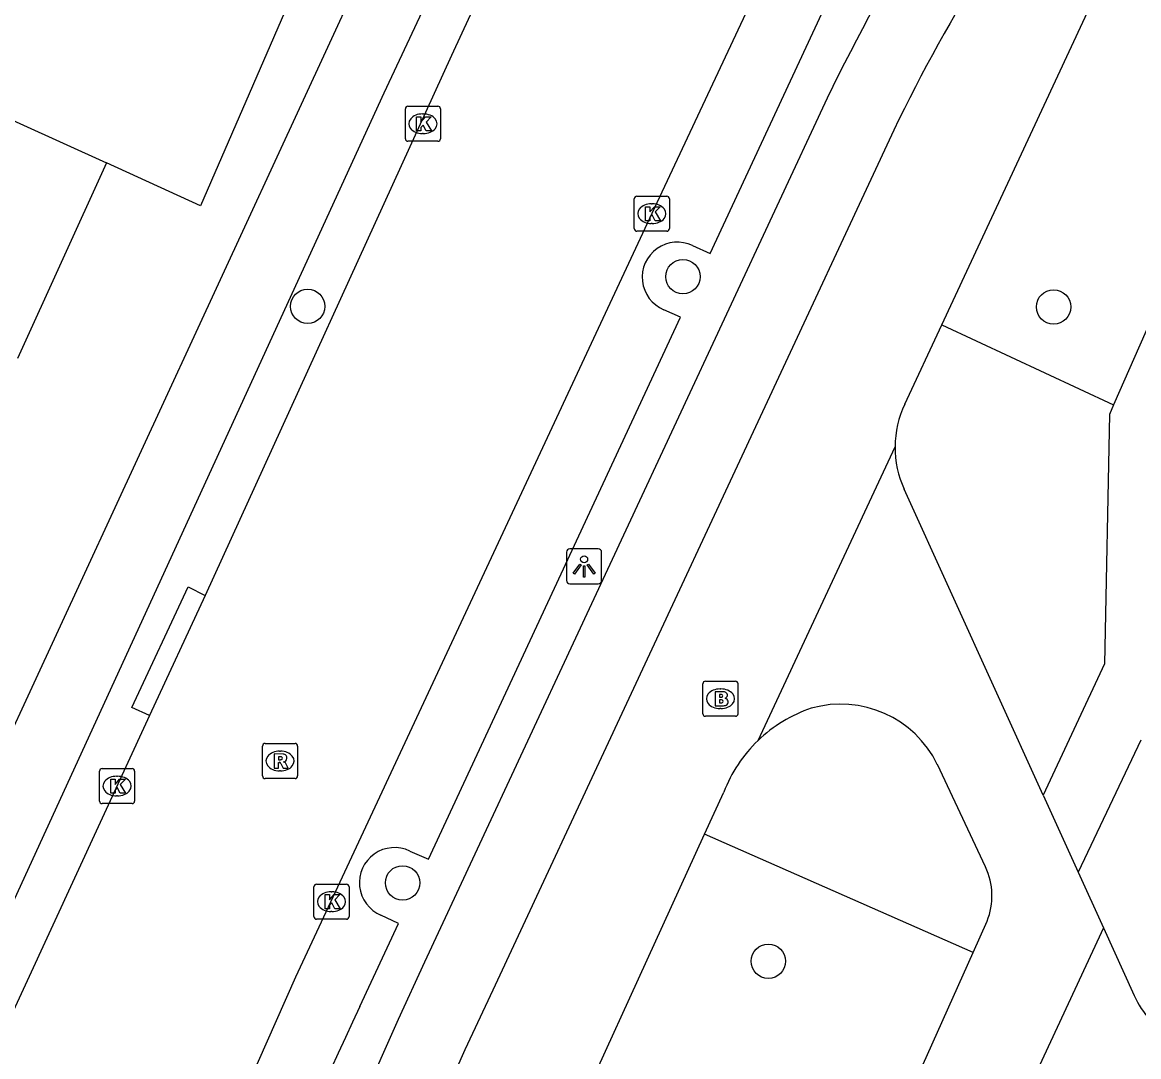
# Model space of a CAD drawing. Extents: x 162990 to 165007, y 383433 to 384336.
# Drawn here: x 163768.73 to 163800.52, y 383933.75 to 383963.21 of the extents above; entities that cross this region are included whole.
import ezdxf

# ---------------------------------------------------------------- set-up
doc = ezdxf.new("R2010")
doc.units = 0
for name, color, linetype in [('IMGEO_Boom', 7, 'Continuous'), ('IMGEO_Brandkraan', 7, 'Continuous'), ('IMGEO_Fietspad_open', 7, 'Continuous'), ('IMGEO_Groenvoorziening', 7, 'Continuous'), ('IMGEO_Kolk', 7, 'Continuous'), ('IMGEO_Lichtpunt', 7, 'Continuous'), ('IMGEO_Pand', 7, 'Continuous'), ('IMGEO_Parkeervlak_open', 7, 'Continuous'), ('IMGEO_Rijbaan_lokaal_gesloten', 7, 'Continuous'), ('IMGEO_Rioolput', 7, 'Continuous'), ('IMGEO_Voetpad_halfverhard', 7, 'Continuous'), ('IMGEO_Voetpad_open', 7, 'Continuous')]:
    doc.layers.add(name, color=color, linetype=linetype)

msp = doc.modelspace()

# ---------------------------------------------------------------- linework, layer by layer
at = {"layer": 'IMGEO_Boom'}
for centre in [(163787.542, 383955.965), (163776.855, 383955.119), (163798.1, 383955.104), (163779.557, 383938.699), (163789.976, 383936.468)]:
    msp.add_circle(centre, 0.489, dxfattribs=at)
at = {"layer": 'IMGEO_Brandkraan'}
for p, q in [((163788.111, 383943.517), (163788.111, 383944.369)), ((163788.186, 383944.443), (163789.038, 383944.443)), ((163788.599, 383944.223), (163788.624, 383944.223)), ((163789.112, 383944.369), (163789.112, 383943.517)), ((163788.622, 383943.663), (163788.597, 383943.663)), ((163789.038, 383943.443), (163788.186, 383943.443))]:
    msp.add_line(p, q, dxfattribs=at)
for points in [[(163788.111, 383943.517), (163788.111, 383944.369)], [(163788.186, 383944.443), (163789.038, 383944.443)], [(163789.112, 383944.369), (163789.112, 383943.517)], [(163788.459, 383944.143), (163788.459, 383943.743), (163788.672, 383943.743)], [(163788.69, 383944.143), (163788.459, 383944.143)], [(163788.638, 383944.062), (163788.584, 383944.062), (163788.584, 383943.986)], [(163788.584, 383943.986), (163788.637, 383943.986)], [(163788.646, 383943.91), (163788.584, 383943.91), (163788.584, 383943.829)], [(163788.584, 383943.829), (163788.646, 383943.829)], [(163789.038, 383943.443), (163788.186, 383943.443)]]:
    msp.add_lwpolyline(points, dxfattribs=at)
for centre, radius, start, end in [((163788.188, 383944.367), 0.0765, 91.552, 178.448), ((163788.188, 383944.367), 0.0765, 91.552, 178.448), ((163789.036, 383944.367), 0.0765, 1.552, 88.448), ((163789.036, 383944.367), 0.0765, 1.552, 88.448), ((163788.639, 383944.024), 0.0379, 267.8285, 90.9355), ((163788.647, 383943.869), 0.0404, 269.8759, 90.5077), ((163788.694, 383943.998), 0.145, 59.4692, 91.5367), ((163788.719, 383944.045), 0.0922, 285.5137, 58.1501), ((163788.724, 383943.853), 0.105, 301.3115, 78.989), ((163788.678, 383943.994), 0.251, 268.6676, 293.5347), ((163788.188, 383943.519), 0.0765, 181.552, 268.448), ((163788.188, 383943.519), 0.0765, 181.552, 268.448), ((163789.036, 383943.519), 0.0765, 271.552, 358.448), ((163789.036, 383943.519), 0.0765, 271.552, 358.448)]:
    msp.add_arc(centre, radius, start, end, dxfattribs=at)
for centre, major_axis, ratio, start_param, end_param in [((163788.598, 383943.943), (-0.387, 0.002), 0.722429, 4.712389, 7.853982), ((163788.623, 383943.943), (-0.39, 0.002), 0.717154, 1.570796, 4.712389)]:
    msp.add_ellipse(centre, major_axis=major_axis, ratio=ratio, start_param=start_param, end_param=end_param, dxfattribs=at)
at = {"layer": 'IMGEO_Fietspad_open'}
for points in [[(163778.974, 383965.871), (163765.12, 383935.899)], [(163767.045, 383935.06), (163779.029, 383961.201), (163780.705, 383964.772)], [(163791.65, 383961.052), (163780.183, 383936.438), (163779.432, 383934.804), (163773.298, 383920.997), (163769.172, 383911.032), (163762.996, 383895.792), (163759.509, 383889.159), (163757.08, 383883.986), (163754.892, 383878.688), (163753.427, 383875.029)], [(163793.546, 383960.135), (163782.132, 383935.646), (163781.333, 383933.941), (163775.275, 383920.253), (163771.153, 383910.346), (163765.179, 383895.611)]]:
    msp.add_lwpolyline(points, dxfattribs=at)
for centre, radius, start, end in [((163840.848, 383937.221), 54.666, 141.7652, 154.155), ((163840.695, 383937.326), 52.376, 142.1034, 154.1845)]:
    msp.add_arc(centre, radius, start, end, dxfattribs=at)
at = {"layer": 'IMGEO_Groenvoorziening'}
for points in [[(163794.914, 383954.592), (163799.81, 383952.313)], [(163795.81, 383936.718), (163788.159, 383940.084)]]:
    msp.add_lwpolyline(points, dxfattribs=at)
at = {"layer": 'IMGEO_Kolk'}
for p, q in [((163779.637, 383959.895), (163779.637, 383960.747)), ((163779.712, 383960.821), (163780.564, 383960.821)), ((163780.638, 383960.747), (163780.638, 383959.895)), ((163780.125, 383960.601), (163780.15, 383960.601)), ((163780.564, 383959.821), (163779.712, 383959.821)), ((163780.148, 383960.041), (163780.123, 383960.041)), ((163786.156, 383957.333), (163786.156, 383958.185)), ((163786.231, 383958.259), (163787.083, 383958.259)), ((163787.157, 383958.185), (163787.157, 383957.333)), ((163786.644, 383958.039), (163786.669, 383958.039)), ((163787.083, 383957.259), (163786.231, 383957.259)), ((163786.667, 383957.479), (163786.642, 383957.479)), ((163771, 383941.956), (163771.852, 383941.956)), ((163770.925, 383941.03), (163770.925, 383941.882)), ((163771.413, 383941.736), (163771.438, 383941.736)), ((163771.926, 383941.882), (163771.926, 383941.03)), ((163771.436, 383941.176), (163771.411, 383941.176)), ((163771.852, 383940.956), (163771, 383940.956)), ((163777.032, 383937.737), (163777.032, 383938.589)), ((163777.107, 383938.663), (163777.959, 383938.663)), ((163777.52, 383938.443), (163777.545, 383938.443)), ((163778.033, 383938.589), (163778.033, 383937.737)), ((163777.543, 383937.883), (163777.518, 383937.883)), ((163777.959, 383937.663), (163777.107, 383937.663))]:
    msp.add_line(p, q, dxfattribs=at)
for points in [[(163779.637, 383959.895), (163779.637, 383960.747)], [(163779.712, 383960.821), (163780.564, 383960.821)], [(163780.638, 383960.747), (163780.638, 383959.895)], [(163779.958, 383960.521), (163780.081, 383960.521), (163780.081, 383960.37), (163780.211, 383960.521), (163780.375, 383960.521), (163780.229, 383960.37), (163780.382, 383960.121), (163780.23, 383960.121), (163780.145, 383960.285), (163780.081, 383960.218), (163780.081, 383960.121), (163779.958, 383960.121), (163779.958, 383960.521)], [(163780.564, 383959.821), (163779.712, 383959.821)], [(163786.156, 383957.333), (163786.156, 383958.185)], [(163786.231, 383958.259), (163787.083, 383958.259)], [(163787.157, 383958.185), (163787.157, 383957.333)], [(163786.477, 383957.959), (163786.6, 383957.959), (163786.6, 383957.808), (163786.73, 383957.959), (163786.894, 383957.959), (163786.748, 383957.808), (163786.901, 383957.559), (163786.749, 383957.559), (163786.664, 383957.723), (163786.6, 383957.656), (163786.6, 383957.559), (163786.477, 383957.559), (163786.477, 383957.959)], [(163787.083, 383957.259), (163786.231, 383957.259)], [(163771, 383941.956), (163771.852, 383941.956)], [(163770.925, 383941.03), (163770.925, 383941.882)], [(163771.246, 383941.656), (163771.369, 383941.656), (163771.369, 383941.505), (163771.499, 383941.656), (163771.663, 383941.656), (163771.517, 383941.505), (163771.67, 383941.256), (163771.518, 383941.256), (163771.433, 383941.42), (163771.369, 383941.353), (163771.369, 383941.256), (163771.246, 383941.256), (163771.246, 383941.656)], [(163771.926, 383941.882), (163771.926, 383941.03)], [(163771.852, 383940.956), (163771, 383940.956)], [(163777.032, 383937.737), (163777.032, 383938.589)], [(163777.107, 383938.663), (163777.959, 383938.663)], [(163778.033, 383938.589), (163778.033, 383937.737)], [(163777.353, 383938.363), (163777.476, 383938.363), (163777.476, 383938.212), (163777.606, 383938.363), (163777.77, 383938.363), (163777.624, 383938.212), (163777.777, 383937.963), (163777.625, 383937.963), (163777.54, 383938.127), (163777.476, 383938.06), (163777.476, 383937.963), (163777.353, 383937.963), (163777.353, 383938.363)], [(163777.959, 383937.663), (163777.107, 383937.663)]]:
    msp.add_lwpolyline(points, dxfattribs=at)
for centre, start, end in [((163779.714, 383960.745), 91.552, 178.448), ((163779.714, 383960.745), 91.552, 178.448), ((163780.562, 383960.745), 1.552, 88.448), ((163780.562, 383960.745), 1.552, 88.448), ((163779.714, 383959.897), 181.552, 268.448), ((163779.714, 383959.897), 181.552, 268.448), ((163780.562, 383959.897), 271.552, 358.448), ((163780.562, 383959.897), 271.552, 358.448), ((163786.233, 383958.183), 91.552, 178.448), ((163786.233, 383958.183), 91.552, 178.448), ((163787.081, 383958.183), 1.552, 88.448), ((163787.081, 383958.183), 1.552, 88.448), ((163786.233, 383957.335), 181.552, 268.448), ((163786.233, 383957.335), 181.552, 268.448), ((163787.081, 383957.335), 271.552, 358.448), ((163787.081, 383957.335), 271.552, 358.448), ((163771.002, 383941.88), 91.552, 178.448), ((163771.002, 383941.88), 91.552, 178.448), ((163771.85, 383941.88), 1.552, 88.448), ((163771.85, 383941.88), 1.552, 88.448), ((163771.002, 383941.032), 181.552, 268.448), ((163771.002, 383941.032), 181.552, 268.448), ((163771.85, 383941.032), 271.552, 358.448), ((163771.85, 383941.032), 271.552, 358.448), ((163777.109, 383938.587), 91.552, 178.448), ((163777.109, 383938.587), 91.552, 178.448), ((163777.957, 383938.587), 1.552, 88.448), ((163777.957, 383938.587), 1.552, 88.448), ((163777.109, 383937.739), 181.552, 268.448), ((163777.109, 383937.739), 181.552, 268.448), ((163777.957, 383937.739), 271.552, 358.448), ((163777.957, 383937.739), 271.552, 358.448)]:
    msp.add_arc(centre, 0.0765, start, end, dxfattribs=at)
for centre, major_axis, ratio, start_param, end_param in [((163780.124, 383960.321), (-0.387, 0.002), 0.722429, 4.712389, 7.853982), ((163780.149, 383960.321), (-0.39, 0.002), 0.717154, 1.570796, 4.712389), ((163786.643, 383957.759), (-0.387, 0.002), 0.722429, 4.712389, 7.853982), ((163786.668, 383957.759), (-0.39, 0.002), 0.717154, 1.570796, 4.712389), ((163771.412, 383941.456), (-0.387, 0.002), 0.722429, 4.712389, 7.853982), ((163771.437, 383941.456), (-0.39, 0.002), 0.717154, 1.570796, 4.712389), ((163777.519, 383938.163), (-0.387, 0.002), 0.722429, 4.712389, 7.853982), ((163777.544, 383938.163), (-0.39, 0.002), 0.717154, 1.570796, 4.712389)]:
    msp.add_ellipse(centre, major_axis=major_axis, ratio=ratio, start_param=start_param, end_param=end_param, dxfattribs=at)
at = {"layer": 'IMGEO_Lichtpunt'}
for p, q in [((163784.231, 383948.117), (163784.231, 383947.31)), ((163784.231, 383948.117), (163784.231, 383947.31)), ((163785.133, 383948.212), (163784.325, 383948.212)), ((163785.133, 383948.212), (163784.325, 383948.212)), ((163785.227, 383947.31), (163785.227, 383948.117)), ((163785.227, 383947.31), (163785.227, 383948.117)), ((163784.325, 383947.216), (163785.133, 383947.216)), ((163784.325, 383947.216), (163785.133, 383947.216))]:
    msp.add_line(p, q, dxfattribs=at)
for points in [[(163784.605, 383947.781), (163784.644, 383947.753), (163784.456, 383947.491), (163784.418, 383947.518), (163784.605, 383947.781)], [(163784.707, 383947.733), (163784.754, 383947.733), (163784.754, 383947.411), (163784.707, 383947.411), (163784.707, 383947.733)], [(163784.817, 383947.753), (163784.855, 383947.78), (163785.042, 383947.518), (163785.003, 383947.49), (163784.817, 383947.753)]]:
    msp.add_lwpolyline(points, dxfattribs=at)
msp.add_circle((163784.73, 383947.915), 0.0994, dxfattribs=at)
for centre, start, end in [((163784.325, 383948.117), 90, 180), ((163784.325, 383948.117), 90, 180), ((163785.133, 383948.117), 0, 90), ((163785.133, 383948.117), 0, 90), ((163784.325, 383947.31), 180, 270), ((163784.325, 383947.31), 180, 270), ((163785.133, 383947.31), 270, 0), ((163785.133, 383947.31), 270, 360)]:
    msp.add_arc(centre, 0.0946, start, end, dxfattribs=at)
at = {"layer": 'IMGEO_Pand'}
for points in [[(163775.823, 383969.994), (163778.489, 383968.784), (163773.803, 383957.985), (163771.122, 383959.203)], [(163766.33, 383961.758), (163766.202, 383961.454), (163766.284, 383961.402), (163771.122, 383959.203)], [(163771.122, 383959.203), (163768.594, 383953.637)]]:
    msp.add_lwpolyline(points, dxfattribs=at)
at = {"layer": 'IMGEO_Parkeervlak_open'}
for points in [[(163787.818, 383956.849), (163788.315, 383956.621), (163795.697, 383972.489)], [(163779.764, 383939.603), (163780.293, 383939.377), (163787.475, 383954.814), (163786.999, 383955.025)], [(163778.338, 383935.173), (163779.441, 383937.545), (163778.943, 383937.779)]]:
    msp.add_lwpolyline(points, dxfattribs=at)
for centre, radius, start, end in [((163787.383, 383955.948), 1, 64.2383, 247.4003), ((163779.328, 383938.703), 1.001, 64.1359, 247.3982), ((164182.404, 383747.912), 445.35, 155.13498, 157.13194)]:
    msp.add_arc(centre, radius, start, end, dxfattribs=at)
at = {"layer": 'IMGEO_Rijbaan_lokaal_gesloten'}
for points in [[(163795.079, 383975.769), (163789.902, 383964.696), (163786.656, 383957.76), (163776.508, 383936.015), (163770.272, 383921.927), (163766.204, 383912.135), (163758.54, 383893.202)], [(163784.861, 383970.722), (163780.95, 383962.264), (163773.933, 383946.885)], [(163773.933, 383946.885), (163772.352, 383943.463)], [(163772.352, 383943.463), (163763.905, 383925.176)]]:
    msp.add_lwpolyline(points, dxfattribs=at)
at = {"layer": 'IMGEO_Rioolput'}
for p, q in [((163775.567, 383941.744), (163775.567, 383942.596)), ((163775.642, 383942.67), (163776.494, 383942.67)), ((163776.568, 383942.596), (163776.568, 383941.744)), ((163776.055, 383942.45), (163776.08, 383942.45)), ((163776.494, 383941.67), (163775.642, 383941.67)), ((163776.078, 383941.89), (163776.053, 383941.89))]:
    msp.add_line(p, q, dxfattribs=at)
for points in [[(163775.567, 383941.744), (163775.567, 383942.596)], [(163775.642, 383942.67), (163776.494, 383942.67)], [(163776.568, 383942.596), (163776.568, 383941.744)], [(163776.156, 383942.368), (163775.904, 383942.37), (163775.904, 383941.97)], [(163776.082, 383942.289), (163776.028, 383942.289), (163776.028, 383942.208)], [(163775.904, 383941.97), (163776.028, 383941.97), (163776.028, 383942.132), (163776.039, 383942.132)], [(163776.028, 383942.208), (163776.08, 383942.208)], [(163776.086, 383942.103), (163776.157, 383941.97), (163776.297, 383941.97), (163776.232, 383942.096)], [(163776.494, 383941.67), (163775.642, 383941.67)]]:
    msp.add_lwpolyline(points, dxfattribs=at)
for centre, radius, start, end in [((163775.644, 383942.594), 0.0765, 91.552, 178.448), ((163775.644, 383942.594), 0.0765, 91.552, 178.448), ((163776.492, 383942.594), 0.0765, 1.552, 88.448), ((163776.492, 383942.594), 0.0765, 1.552, 88.448), ((163776.088, 383942.193), 0.0964, 77.0061, 93.1865), ((163776.102, 383942.25), 0.0378, 276.6634, 79.6772), ((163776.155, 383942.258), 0.109, 350.3612, 89.416), ((163776.038, 383942.079), 0.0533, 26.0293, 88.6989), ((163776.064, 383942.397), 0.19, 274.7715, 282.9687), ((163776.153, 383942.258), 0.112, 277.5842, 350.9817), ((163776.137, 383942.043), 0.108, 29.5134, 73.7905), ((163775.644, 383941.746), 0.0765, 181.552, 268.448), ((163775.644, 383941.746), 0.0765, 181.552, 268.448), ((163776.492, 383941.746), 0.0765, 271.552, 358.448), ((163776.492, 383941.746), 0.0765, 271.552, 358.448)]:
    msp.add_arc(centre, radius, start, end, dxfattribs=at)
for centre, major_axis, ratio, start_param, end_param in [((163776.054, 383942.17), (-0.387, 0.002), 0.722429, 4.712389, 7.853982), ((163776.079, 383942.17), (-0.39, 0.002), 0.717154, 1.570796, 4.712389)]:
    msp.add_ellipse(centre, major_axis=major_axis, ratio=ratio, start_param=start_param, end_param=end_param, dxfattribs=at)
at = {"layer": 'IMGEO_Voetpad_halfverhard'}
for points in [[(163809.387, 383973.817), (163806.315, 383966.966), (163805.552, 383967.331), (163802.806, 383961.228), (163803.556, 383960.811), (163799.81, 383952.313)], [(163799.81, 383952.313), (163799.689, 383952.038), (163799.549, 383944.941), (163797.807, 383941.195)], [(163800.585, 383942.761), (163798.804, 383939)]]:
    msp.add_lwpolyline(points, dxfattribs=at)
at = {"layer": 'IMGEO_Voetpad_open'}
for points in [[(163794.914, 383954.592), (163804.047, 383974.212)], [(163793.862, 383952.332), (163794.914, 383954.592)], [(163789.684, 383942.754), (163793.584, 383951.123)], [(163797.807, 383941.195), (163793.849, 383949.912)], [(163772.352, 383943.463), (163771.844, 383943.691), (163773.452, 383947.13), (163773.933, 383946.885)], [(163796.162, 383939.154), (163794.79, 383942.071)], [(163788.159, 383940.084), (163788.704, 383941.279)], [(163797.807, 383941.195), (163798.804, 383939)], [(163783.211, 383929.241), (163788.159, 383940.084)], [(163798.804, 383939), (163799.522, 383937.418)], [(163795.81, 383936.718), (163796.207, 383937.605)], [(163799.522, 383937.418), (163793.673, 383924.841)], [(163799.522, 383937.418), (163800.395, 383935.495)], [(163791.052, 383926.094), (163795.81, 383936.718)]]:
    msp.add_lwpolyline(points, dxfattribs=at)
for centre, radius, start, end in [((163796.416, 383951.108), 2.832, 154.3974, 179.7034), ((163796.401, 383951.105), 2.817, 179.632, 205.0547), ((163792.49, 383939.832), 4.051, 108.5843, 133.8424), ((163792.042, 383940.735), 3.055, 25.9214, 106.0205), ((163792.498, 383939.821), 4.064, 133.8159, 158.9834), ((163794.408, 383938.328), 1.939, 338.1076, 25.2205), ((163802.888, 383936.622), 2.736, 204.321, 239.6791)]:
    msp.add_arc(centre, radius, start, end, dxfattribs=at)

doc.saveas('drawing.dxf')
